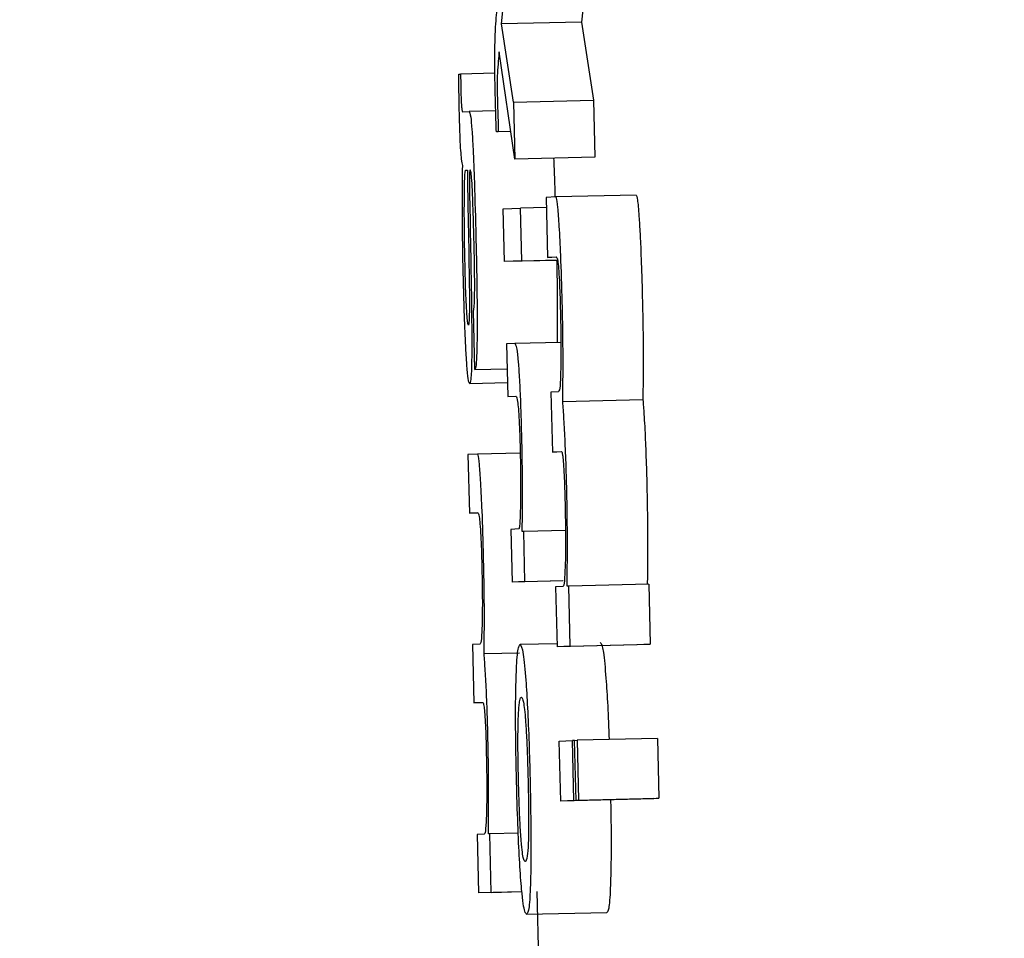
# Model space of a CAD drawing. Header units: inches. Extents: x 170 to 312, y 215 to 248.
# Tile 519 of 656: x 284.1453 to 284.1574, y 243.4704 to 243.4816. Entities that reach past the tile are written whole.
import ezdxf

# ---------------------------------------------------------------- set-up
doc = ezdxf.new("R2010")
doc.units = ezdxf.units.IN
doc.header["$LTSCALE"] = 0.25
doc.header["$MEASUREMENT"] = 0
doc.layers.add('ANNOTATIONS', color=1, linetype='Continuous')
doc.layers.add('MOTOR RH', color=7, linetype='Continuous')
doc.styles.add('ARIAL', font='arial.ttf', dxfattribs={"height": 0.09375})
doc.dimstyles.new('STANDARD$0', dxfattribs={"dimtxt": 0.09375, "dimasz": 0.09375, "dimexe": 0.03125, "dimexo": 0.046875, "dimgap": 0.09, "dimtad": 0, "dimtih": 1, "dimtoh": 1, "dimdec": 4, "dimzin": 0, "dimdsep": 46, "dimtxsty": 'ARIAL', "dimcen": 0.09, "dimadec": 0, "dimazin": 0, "dimtfac": 1, "dimtdec": 4, "dimtofl": 0, "dimtmove": 0, "dimatfit": 1, "dimfxl": 1, "dimtolj": 1, "dimtzin": 0, "dimarcsym": 0})

# ---------------------------------------------------------------- blocks, each defined once
blk = doc.blocks.new('*D63')
at = {"layer": 'ANNOTATIONS', "color": 0, "lineweight": -2, "transparency": 16777216}
for p, q in [((283.942864, 244.125047), (285.788826, 244.125047)), ((285.757576, 244.031297), (285.757576, 242.331666)), ((285.757576, 240.197174), (285.757576, 241.896805)), ((285.027051, 240.103424), (285.788826, 240.103424))]:
    blk.add_line(p, q, dxfattribs=at)
at = {"layer": 'ANNOTATIONS', "color": 0, "transparency": 16777216}
for points in [[(285.741951, 244.031297), (285.773201, 244.031297), (285.757576, 244.125047)], [(285.741951, 240.197174), (285.773201, 240.197174), (285.757576, 240.103424)]]:
    blk.add_solid(points, dxfattribs=at)
at = {"layer": 'defpoints', "color": 0, "transparency": 16777216}
for p in [(283.895989, 244.125047), (284.980176, 240.103424), (285.757576, 240.103424)]:
    blk.add_point(p, dxfattribs=at)
at = {"layer": 'ANNOTATIONS', "color": 0, "transparency": 16777216, "insert": (285.757576, 242.114236), "char_height": 0.09375, "attachment_point": 5, "style": 'ARIAL'}
blk.add_mtext('\\A1;OPENING\\PHEIGHT', dxfattribs=at)
blk = doc.blocks.new('*D64')
at = {"layer": 'ANNOTATIONS', "color": 0, "lineweight": -2, "transparency": 16777216}
for p, q in [((283.942864, 244.96103), (286.443815, 244.96103)), ((286.412565, 244.86728), (286.412565, 242.749657)), ((286.412565, 240.197174), (286.412565, 242.314797)), ((285.947395, 240.103424), (286.443815, 240.103424))]:
    blk.add_line(p, q, dxfattribs=at)
at = {"layer": 'ANNOTATIONS', "color": 0, "transparency": 16777216}
for points in [[(286.39694, 244.86728), (286.42819, 244.86728), (286.412565, 244.96103)], [(286.39694, 240.197174), (286.42819, 240.197174), (286.412565, 240.103424)]]:
    blk.add_solid(points, dxfattribs=at)
at = {"layer": 'defpoints', "color": 0, "transparency": 16777216}
for p in [(283.895989, 244.96103), (285.90052, 240.103424), (286.412565, 240.103424)]:
    blk.add_point(p, dxfattribs=at)
at = {"layer": 'ANNOTATIONS', "color": 0, "transparency": 16777216, "insert": (286.412565, 242.532227), "char_height": 0.09375, "attachment_point": 5, "style": 'ARIAL'}
blk.add_mtext('\\A1;TOTAL\\PHEIGHT', dxfattribs=at)

msp = doc.modelspace()

# ---------------------------------------------------------------- linework, layer by layer
at = {"layer": 'MOTOR RH'}
for p, q in [((284.151195, 243.481591), (284.151296, 243.482536)), ((284.152279, 243.482559), (284.152178, 243.481614)), ((284.152178, 243.481614), (284.151195, 243.481591)), ((284.151342, 243.48063), (284.151195, 243.481591)), ((284.152178, 243.481614), (284.152325, 243.480654)), ((284.151358, 243.479933), (284.151168, 243.481249)), ((284.150671, 243.480975), (284.150695, 243.480976)), ((284.151115, 243.480986), (284.150695, 243.480976)), ((284.151342, 243.48063), (284.152325, 243.480654)), ((284.151342, 243.48063), (284.151358, 243.479933)), ((284.152325, 243.480654), (284.152342, 243.479957)), ((284.150719, 243.480513), (284.150799, 243.480516)), ((284.151125, 243.480524), (284.150799, 243.480516)), ((284.15131, 243.480271), (284.151133, 243.480267)), ((284.151157, 243.480268), (284.151133, 243.480267)), ((284.151309, 243.480272), (284.151157, 243.480268)), ((284.152342, 243.479957), (284.151358, 243.479933)), ((284.150757, 243.479795), (284.150779, 243.479796)), ((284.151863, 243.479468), (284.151745, 243.479462)), ((284.152846, 243.479491), (284.151863, 243.479468)), ((284.150784, 243.479366), (284.150794, 243.478801)), ((284.150806, 243.479408), (284.150817, 243.478817)), ((284.151745, 243.479462), (284.151762, 243.478726)), ((284.151216, 243.47932), (284.151431, 243.47933)), ((284.151232, 243.478674), (284.151216, 243.47932)), ((284.151748, 243.479338), (284.151431, 243.47933)), ((284.151446, 243.478683), (284.151431, 243.47933)), ((284.151882, 243.478689), (284.151232, 243.478674)), ((284.151446, 243.478683), (284.151232, 243.478674)), ((284.151446, 243.478683), (284.151881, 243.478694)), ((284.151762, 243.478726), (284.151868, 243.478731)), ((284.151869, 243.478729), (284.151762, 243.478726)), ((284.150868, 243.477348), (284.150851, 243.478066)), ((284.15188, 243.477799), (284.151877, 243.477681)), ((284.151361, 243.477668), (284.151256, 243.477664)), ((284.151256, 243.477664), (284.151272, 243.477017)), ((284.151925, 243.477682), (284.151361, 243.477668)), ((284.150868, 243.477348), (284.151263, 243.477357)), ((284.151268, 243.477187), (284.150806, 243.477176)), ((284.151892, 243.477077), (284.151802, 243.477073)), ((284.151802, 243.477073), (284.15182, 243.476337)), ((284.151272, 243.477017), (284.151373, 243.477022)), ((284.15293, 243.476977), (284.151947, 243.476954)), ((284.15182, 243.476337), (284.151932, 243.476342)), ((284.151932, 243.47634), (284.15182, 243.476337)), ((284.1509, 243.476312), (284.150785, 243.476306)), ((284.150785, 243.476306), (284.150802, 243.475588)), ((284.151421, 243.476324), (284.1509, 243.476312)), ((284.150802, 243.475588), (284.150905, 243.475593)), ((284.150906, 243.475591), (284.150802, 243.475588)), ((284.151409, 243.475393), (284.151311, 243.475388)), ((284.151311, 243.475388), (284.151326, 243.474742)), ((284.151468, 243.475362), (284.151449, 243.475361)), ((284.15198, 243.475374), (284.151468, 243.475362)), ((284.151483, 243.474749), (284.151468, 243.475362)), ((284.15195, 243.474756), (284.151326, 243.474742)), ((284.151483, 243.474749), (284.151952, 243.47476)), ((284.151483, 243.474749), (284.151326, 243.474742)), ((284.15195, 243.474689), (284.151859, 243.474684)), ((284.151859, 243.474684), (284.151877, 243.473948)), ((284.15202, 243.474692), (284.152001, 243.474691)), ((284.153003, 243.474715), (284.15202, 243.474692)), ((284.152037, 243.473956), (284.15202, 243.474692)), ((284.153003, 243.474715), (284.153021, 243.473979)), ((284.150929, 243.47398), (284.15084, 243.473976)), ((284.15084, 243.473976), (284.150858, 243.473258)), ((284.151876, 243.473985), (284.151424, 243.473974)), ((284.15286, 243.473972), (284.151877, 243.473948)), ((284.152037, 243.473956), (284.151877, 243.473948)), ((284.152037, 243.473956), (284.153021, 243.473979)), ((284.153021, 243.473979), (284.15286, 243.473972)), ((284.151417, 243.473869), (284.150982, 243.473859)), ((284.150858, 243.473258), (284.150967, 243.473263)), ((284.150968, 243.47326), (284.150858, 243.473258)), ((284.153108, 243.472824), (284.152125, 243.4728)), ((284.153108, 243.472824), (284.153126, 243.472088)), ((284.151905, 243.472791), (284.152065, 243.472798)), ((284.151922, 243.472054), (284.151905, 243.472791)), ((284.152093, 243.472799), (284.152065, 243.472798)), ((284.152083, 243.472062), (284.152065, 243.472798)), ((284.152093, 243.472799), (284.152125, 243.4728)), ((284.152111, 243.472063), (284.152093, 243.472799)), ((284.152125, 243.4728), (284.152142, 243.472065)), ((284.152906, 243.472078), (284.151922, 243.472054)), ((284.152083, 243.472062), (284.151922, 243.472054)), ((284.152083, 243.472062), (284.153066, 243.472085)), ((284.153094, 243.472087), (284.152111, 243.472063)), ((284.152142, 243.472065), (284.152111, 243.472063)), ((284.152142, 243.472065), (284.153126, 243.472088)), ((284.153066, 243.472085), (284.152906, 243.472078)), ((284.153066, 243.472086), (284.153066, 243.472085)), ((284.153126, 243.472088), (284.153094, 243.472087)), ((284.150985, 243.47165), (284.150896, 243.471645)), ((284.150896, 243.471645), (284.150914, 243.470927)), ((284.151053, 243.471652), (284.151035, 243.471652)), ((284.151402, 243.471661), (284.151053, 243.471652)), ((284.15107, 243.470934), (284.151053, 243.471652)), ((284.151448, 243.47094), (284.150914, 243.470927)), ((284.15107, 243.470934), (284.150914, 243.470927)), ((284.15107, 243.470934), (284.151447, 243.470943)), ((284.15163, 243.470944), (284.151651, 243.469999)), ((284.151504, 243.470665), (284.152487, 243.470688))]:
    msp.add_line(p, q, dxfattribs=at)
for points, knots in [([(284.151115, 243.48128), (284.151116, 243.481341), (284.151122, 243.481567), (284.151133, 243.481679), (284.151141, 243.48176)], [0, 0, 0, 0, 0.269443, 1, 1, 1, 1]), ([(284.151119, 243.480745), (284.151117, 243.480828), (284.151114, 243.480995), (284.151114, 243.481171), (284.151115, 243.481257), (284.151115, 243.48128)], [0, 0, 0, 0, 0.420511, 0.842073, 1, 1, 1, 1]), ([(284.151168, 243.481249), (284.151164, 243.481214), (284.151156, 243.481142), (284.151149, 243.481035), (284.151145, 243.480981)], [0, 0, 0, 0, 0.49822, 1, 1, 1, 1]), ([(284.150679, 243.4805), (284.150678, 243.480561), (284.150675, 243.480721), (284.150672, 243.480878), (284.150671, 243.480975)], [0, 0, 0, 0, 0.38157, 1, 1, 1, 1]), ([(284.150695, 243.480976), (284.150695, 243.480942), (284.150695, 243.480889), (284.150696, 243.480812), (284.150697, 243.480772), (284.150698, 243.480751)], [0, 0, 0, 0, 0.4874402, 0.7417485, 1, 1, 1, 1]), ([(284.151145, 243.480981), (284.151144, 243.480949), (284.151143, 243.480895), (284.151143, 243.480773), (284.151145, 243.480693), (284.151145, 243.480651)], [0, 0, 0, 0, 0.413306, 0.692895, 1, 1, 1, 1]), ([(284.150698, 243.480751), (284.150698, 243.480726), (284.1507, 243.480681), (284.150702, 243.480621), (284.150706, 243.480571), (284.150712, 243.480519), (284.150716, 243.480515), (284.150719, 243.480513)], [0, 0, 0, 0, 0.139571, 0.255966, 0.371698, 0.556552, 1, 1, 1, 1]), ([(284.151133, 243.480267), (284.15113, 243.480345), (284.151125, 243.480503), (284.151121, 243.480664), (284.151119, 243.480745)], [0, 0, 0, 0, 0.498762, 1, 1, 1, 1]), ([(284.151145, 243.480651), (284.151146, 243.480624), (284.151148, 243.480571), (284.15115, 243.480491), (284.151152, 243.480439), (284.151153, 243.480413)], [0, 0, 0, 0, 0.337193, 0.667979, 1, 1, 1, 1]), ([(284.15072, 243.479854), (284.150716, 243.479872), (284.150708, 243.479902), (284.150697, 243.480029), (284.150689, 243.48018), (284.150683, 243.480344), (284.150681, 243.480451), (284.150679, 243.4805)], [0, 0, 0, 0, 0.319021, 0.503541, 0.689462, 0.856268, 1, 1, 1, 1]), ([(284.150799, 243.480516), (284.150805, 243.480506), (284.150816, 243.480488), (284.150833, 243.480306), (284.150849, 243.48003), (284.150867, 243.479575), (284.150876, 243.4792), (284.150882, 243.478974)], [0, 0, 0, 0, 0.20816, 0.351389, 0.494889, 0.694219, 1, 1, 1, 1]), ([(284.151153, 243.480413), (284.151153, 243.480394), (284.151155, 243.480346), (284.151156, 243.480297), (284.151157, 243.480268)], [0, 0, 0, 0, 0.388311, 1, 1, 1, 1]), ([(284.150728, 243.478472), (284.150725, 243.478612), (284.150718, 243.478942), (284.150715, 243.479437), (284.150719, 243.479714), (284.15072, 243.479854)], [0, 0, 0, 0, 0.267146, 0.629588, 1, 1, 1, 1]), ([(284.151835, 243.479945), (284.151839, 243.479855), (284.151846, 243.479705), (284.15185, 243.479536), (284.151852, 243.479467)], [0, 0, 0, 0, 0.593575, 1, 1, 1, 1]), ([(284.150743, 243.479664), (284.150745, 243.479694), (284.150747, 243.479766), (284.150753, 243.479794), (284.150757, 243.479795), (284.150757, 243.479795)], [0, 0, 0, 0, 0.368549, 0.910282, 1, 1, 1, 1]), ([(284.150779, 243.479796), (284.150779, 243.479728), (284.15078, 243.479589), (284.150782, 243.479441), (284.150784, 243.479366)], [0, 0, 0, 0, 0.495429, 1, 1, 1, 1]), ([(284.150812, 243.479802), (284.15081, 243.479797), (284.150806, 243.479789), (284.150803, 243.479729), (284.150803, 243.47969), (284.150803, 243.479675)], [0, 0, 0, 0, 0.5607002, 0.835671, 1, 1, 1, 1]), ([(284.150858, 243.47895), (284.150855, 243.479091), (284.150849, 243.479301), (284.150839, 243.479559), (284.15083, 243.479705), (284.15082, 243.47979), (284.150815, 243.479798), (284.150812, 243.479802)], [0, 0, 0, 0, 0.342639, 0.509567, 0.678224, 0.824016, 1, 1, 1, 1]), ([(284.15074, 243.479244), (284.15074, 243.479322), (284.15074, 243.479482), (284.150742, 243.479603), (284.150743, 243.479664)], [0, 0, 0, 0, 0.48964, 1, 1, 1, 1]), ([(284.150803, 243.479675), (284.150803, 243.479651), (284.150803, 243.479602), (284.150804, 243.479511), (284.150805, 243.479445), (284.150806, 243.479408)], [0, 0, 0, 0, 0.30136, 0.603397, 1, 1, 1, 1]), ([(284.151905, 243.479108), (284.1519, 243.479192), (284.151888, 243.479362), (284.151873, 243.479457), (284.151866, 243.479465), (284.151863, 243.479468)], [0, 0, 0, 0, 0.39448, 0.789652, 1, 1, 1, 1]), ([(284.152846, 243.479491), (284.152852, 243.47948), (284.152863, 243.479459), (284.152878, 243.479294), (284.152887, 243.479164), (284.152889, 243.479131)], [0, 0, 0, 0, 0.425526, 0.853598, 1, 1, 1, 1]), ([(284.150749, 243.478623), (284.150747, 243.478702), (284.150742, 243.478918), (284.150741, 243.479118), (284.15074, 243.479244)], [0, 0, 0, 0, 0.3641032, 1, 1, 1, 1]), ([(284.151941, 243.47817), (284.151936, 243.478372), (284.151926, 243.47872), (284.151912, 243.478993), (284.151905, 243.479108)], [0, 0, 0, 0, 0.582423, 1, 1, 1, 1]), ([(284.152889, 243.479131), (284.152893, 243.479055), (284.152903, 243.47887), (284.152915, 243.478537), (284.152922, 243.478296), (284.152924, 243.478193)], [0, 0, 0, 0, 0.287815, 0.699196, 1, 1, 1, 1]), ([(284.150851, 243.478066), (284.150854, 243.478075), (284.15086, 243.478091), (284.150866, 243.478206), (284.150868, 243.47838), (284.150865, 243.478637), (284.150861, 243.478837), (284.150858, 243.47895)], [0, 0, 0, 0, 0.224896, 0.383624, 0.543, 0.741942, 1, 1, 1, 1]), ([(284.150882, 243.478974), (284.150885, 243.478839), (284.150893, 243.478493), (284.150898, 243.47807), (284.150897, 243.477838), (284.150897, 243.477776)], [0, 0, 0, 0, 0.319233, 0.817081, 1, 1, 1, 1]), ([(284.150794, 243.478801), (284.150796, 243.478675), (284.1508, 243.478463), (284.150803, 243.478205), (284.150802, 243.478097), (284.150802, 243.478059)], [0, 0, 0, 0, 0.486325, 0.816716, 1, 1, 1, 1]), ([(284.150817, 243.478817), (284.15082, 243.478636), (284.150827, 243.478271), (284.15083, 243.477925), (284.150832, 243.47775)], [0, 0, 0, 0, 0.495893, 1, 1, 1, 1]), ([(284.150768, 243.478095), (284.150764, 243.478165), (284.150756, 243.478326), (284.150751, 243.478516), (284.150749, 243.478623)], [0, 0, 0, 0, 0.437624, 1, 1, 1, 1]), ([(284.151868, 243.478731), (284.151874, 243.478724), (284.151883, 243.478715), (284.151896, 243.4786), (284.151905, 243.478453), (284.151914, 243.478256), (284.151917, 243.478116), (284.151919, 243.478039)], [0, 0, 0, 0, 0.3323616, 0.5021047, 0.6735022, 0.8202737, 1, 1, 1, 1]), ([(284.151872, 243.478689), (284.151873, 243.478657), (284.151878, 243.478414), (284.151881, 243.478094), (284.15188, 243.477862), (284.15188, 243.477799)], [0, 0, 0, 0, 0.100619, 0.758468, 1, 1, 1, 1]), ([(284.150763, 243.477527), (284.150759, 243.477603), (284.150749, 243.477793), (284.150737, 243.478129), (284.150731, 243.478372), (284.150728, 243.478472)], [0, 0, 0, 0, 0.285318, 0.706036, 1, 1, 1, 1]), ([(284.151951, 243.477545), (284.15195, 243.477625), (284.151949, 243.477824), (284.151944, 243.47804), (284.151941, 243.47817)], [0, 0, 0, 0, 0.400589, 1, 1, 1, 1]), ([(284.152924, 243.478193), (284.152926, 243.478107), (284.152931, 243.477892), (284.152933, 243.47769), (284.152934, 243.477569)], [0, 0, 0, 0, 0.3995731, 1, 1, 1, 1]), ([(284.15079, 243.477895), (284.150786, 243.477902), (284.150781, 243.477914), (284.150773, 243.478007), (284.150769, 243.478073), (284.150768, 243.478095)], [0, 0, 0, 0, 0.491679, 0.824829, 1, 1, 1, 1]), ([(284.150802, 243.478059), (284.150801, 243.478019), (284.150799, 243.477938), (284.150794, 243.477898), (284.150791, 243.477895), (284.15079, 243.477895)], [0, 0, 0, 0, 0.412585, 0.826285, 1, 1, 1, 1]), ([(284.151919, 243.478039), (284.151921, 243.477943), (284.151925, 243.477751), (284.151926, 243.477522), (284.151924, 243.477408), (284.151923, 243.477362)], [0, 0, 0, 0, 0.373232, 0.7457817, 1, 1, 1, 1]), ([(284.150897, 243.477776), (284.150895, 243.477684), (284.150892, 243.477501), (284.150881, 243.477367), (284.150872, 243.477354), (284.150868, 243.477348)], [0, 0, 0, 0, 0.344061, 0.688312, 1, 1, 1, 1]), ([(284.150832, 243.47775), (284.150832, 243.477688), (284.150832, 243.477518), (284.150828, 243.477401), (284.150826, 243.477327)], [0, 0, 0, 0, 0.371756, 1, 1, 1, 1]), ([(284.151446, 243.476496), (284.151442, 243.476649), (284.151435, 243.476907), (284.15142, 243.477236), (284.151404, 243.477472), (284.151383, 243.477645), (284.151369, 243.477659), (284.151361, 243.477668)], [0, 0, 0, 0, 0.212997, 0.361202, 0.509803, 0.704478, 1, 1, 1, 1]), ([(284.151947, 243.476954), (284.151948, 243.477041), (284.151951, 243.477219), (284.151951, 243.477436), (284.151951, 243.477545)], [0, 0, 0, 0, 0.4945231, 1, 1, 1, 1]), ([(284.152934, 243.477569), (284.152934, 243.477486), (284.152934, 243.477267), (284.152931, 243.477088), (284.15293, 243.476977)], [0, 0, 0, 0, 0.37718, 1, 1, 1, 1]), ([(284.150806, 243.477176), (284.1508, 243.477187), (284.150789, 243.477206), (284.150774, 243.47736), (284.150766, 243.477485), (284.150763, 243.477527)], [0, 0, 0, 0, 0.445945, 0.81271, 1, 1, 1, 1]), ([(284.150826, 243.477327), (284.150824, 243.477291), (284.150819, 243.477195), (284.150811, 243.477184), (284.150806, 243.477176)], [0, 0, 0, 0, 0.37761, 1, 1, 1, 1]), ([(284.151923, 243.477362), (284.151921, 243.477299), (284.151917, 243.477144), (284.151904, 243.477086), (284.151895, 243.47708), (284.151892, 243.477077)], [0, 0, 0, 0, 0.313969, 0.776618, 1, 1, 1, 1]), ([(284.151373, 243.477022), (284.15138, 243.477013), (284.15139, 243.477), (284.151405, 243.476845), (284.151414, 243.476692), (284.151421, 243.476512), (284.151424, 243.476392), (284.151425, 243.476334)], [0, 0, 0, 0, 0.413378, 0.56896, 0.725661, 0.865842, 1, 1, 1, 1]), ([(284.151977, 243.47646), (284.151972, 243.476559), (284.151963, 243.476756), (284.151952, 243.476888), (284.151947, 243.476954)], [0, 0, 0, 0, 0.5035474, 1, 1, 1, 1]), ([(284.15293, 243.476977), (284.152934, 243.476922), (284.152945, 243.476791), (284.152955, 243.476596), (284.15296, 243.476483)], [0, 0, 0, 0, 0.421243, 1, 1, 1, 1]), ([(284.151454, 243.475931), (284.151454, 243.476006), (284.151452, 243.476186), (284.151448, 243.476382), (284.151446, 243.476496)], [0, 0, 0, 0, 0.4161266, 1, 1, 1, 1]), ([(284.151996, 243.475892), (284.151994, 243.475966), (284.151989, 243.476162), (284.151982, 243.476345), (284.151977, 243.47646)], [0, 0, 0, 0, 0.3742204, 1, 1, 1, 1]), ([(284.15296, 243.476483), (284.152963, 243.476416), (284.15297, 243.476236), (284.152976, 243.476039), (284.152979, 243.475916)], [0, 0, 0, 0, 0.374173, 1, 1, 1, 1]), ([(284.151425, 243.476334), (284.151427, 243.476247), (284.15143, 243.476074), (284.151431, 243.475837), (284.151429, 243.475713), (284.151428, 243.475649)], [0, 0, 0, 0, 0.32428, 0.647973, 1, 1, 1, 1]), ([(284.151932, 243.476342), (284.151936, 243.476337), (284.151943, 243.476328), (284.151954, 243.476231), (284.151962, 243.476102), (284.15197, 243.475923), (284.151973, 243.475793), (284.151975, 243.475719)], [0, 0, 0, 0, 0.303879, 0.475174, 0.648115, 0.796855, 1, 1, 1, 1]), ([(284.150941, 243.475961), (284.150936, 243.476043), (284.150925, 243.476208), (284.15091, 243.476301), (284.150903, 243.476309), (284.1509, 243.476312)], [0, 0, 0, 0, 0.394277, 0.789568, 1, 1, 1, 1]), ([(284.150976, 243.475046), (284.150971, 243.475243), (284.150962, 243.475582), (284.150947, 243.475849), (284.150941, 243.475961)], [0, 0, 0, 0, 0.58279, 1, 1, 1, 1]), ([(284.151449, 243.475361), (284.151451, 243.475444), (284.151454, 243.475612), (284.151454, 243.475824), (284.151454, 243.475931)], [0, 0, 0, 0, 0.493511, 1, 1, 1, 1]), ([(284.152001, 243.474691), (284.152003, 243.474897), (284.152007, 243.475213), (284.152001, 243.475668), (284.151997, 243.475853), (284.151996, 243.475892)], [0, 0, 0, 0, 0.595345, 0.915042, 1, 1, 1, 1]), ([(284.152979, 243.475916), (284.152982, 243.475765), (284.152989, 243.475421), (284.152988, 243.475021), (284.152985, 243.474799), (284.152984, 243.474715)], [0, 0, 0, 0, 0.328159, 0.745199, 1, 1, 1, 1]), ([(284.151428, 243.475649), (284.151425, 243.475563), (284.151421, 243.475423), (284.151412, 243.475401), (284.151409, 243.475393)], [0, 0, 0, 0, 0.610929, 1, 1, 1, 1]), ([(284.151975, 243.475719), (284.151977, 243.475621), (284.151981, 243.475426), (284.151981, 243.475187), (284.15198, 243.475068), (284.151979, 243.475017)], [0, 0, 0, 0, 0.363593, 0.727117, 1, 1, 1, 1]), ([(284.150905, 243.475593), (284.150911, 243.475587), (284.150919, 243.475577), (284.150932, 243.475465), (284.150942, 243.475323), (284.15095, 243.475129), (284.150953, 243.474993), (284.150955, 243.474918)], [0, 0, 0, 0, 0.3323, 0.501956, 0.67331, 0.82035, 1, 1, 1, 1]), ([(284.150986, 243.474437), (284.150985, 243.474515), (284.150984, 243.474709), (284.150979, 243.47492), (284.150976, 243.475046)], [0, 0, 0, 0, 0.403504, 1, 1, 1, 1]), ([(284.151979, 243.475017), (284.151977, 243.474954), (284.151973, 243.474803), (284.151963, 243.474703), (284.151954, 243.474693), (284.15195, 243.474689)], [0, 0, 0, 0, 0.301562, 0.733472, 1, 1, 1, 1]), ([(284.150955, 243.474918), (284.150957, 243.474824), (284.150961, 243.474637), (284.150961, 243.474413), (284.15096, 243.474303), (284.150959, 243.474258)], [0, 0, 0, 0, 0.373163, 0.74641, 1, 1, 1, 1]), ([(284.150982, 243.473859), (284.150983, 243.473945), (284.150986, 243.474118), (284.150986, 243.47433), (284.150986, 243.474437)], [0, 0, 0, 0, 0.494425, 1, 1, 1, 1]), ([(284.150959, 243.474258), (284.150957, 243.474196), (284.150952, 243.474044), (284.15094, 243.473989), (284.150932, 243.473982), (284.150929, 243.47398)], [0, 0, 0, 0, 0.314205, 0.776798, 1, 1, 1, 1]), ([(284.151374, 243.473514), (284.151377, 243.473596), (284.151384, 243.473822), (284.151403, 243.473954), (284.151418, 243.473969), (284.151424, 243.473974)], [0, 0, 0, 0, 0.264152, 0.726653, 1, 1, 1, 1]), ([(284.151424, 243.473974), (284.151437, 243.473961), (284.151458, 243.473936), (284.151483, 243.47366), (284.151494, 243.473539)], [0, 0, 0, 0, 0.564857, 1, 1, 1, 1]), ([(284.152407, 243.473998), (284.15242, 243.473984), (284.152442, 243.473961), (284.152467, 243.473683), (284.152477, 243.473563)], [0, 0, 0, 0, 0.564783, 1, 1, 1, 1]), ([(284.151012, 243.473377), (284.151007, 243.473474), (284.150997, 243.473666), (284.150987, 243.473795), (284.150982, 243.473859)], [0, 0, 0, 0, 0.5030359, 1, 1, 1, 1]), ([(284.152477, 243.473563), (284.152485, 243.473456), (284.152499, 243.473249), (284.15251, 243.472953), (284.152515, 243.472808)], [0, 0, 0, 0, 0.513218, 1, 1, 1, 1]), ([(284.15138, 243.472317), (284.151376, 243.472489), (284.151369, 243.472835), (284.151368, 243.473249), (284.151372, 243.473439), (284.151374, 243.473514)], [0, 0, 0, 0, 0.374286, 0.750868, 1, 1, 1, 1]), ([(284.151494, 243.473539), (284.151501, 243.473432), (284.151516, 243.473218), (284.151534, 243.472777), (284.151542, 243.472471), (284.151546, 243.472325)], [0, 0, 0, 0, 0.341612, 0.683955, 1, 1, 1, 1]), ([(284.15103, 243.472824), (284.151028, 243.472896), (284.151023, 243.473087), (284.151016, 243.473266), (284.151012, 243.473377)], [0, 0, 0, 0, 0.37715, 1, 1, 1, 1]), ([(284.151401, 243.473043), (284.151404, 243.47311), (284.151413, 243.473296), (284.151429, 243.473325), (284.151439, 243.473327), (284.15144, 243.473328)], [0, 0, 0, 0, 0.333394, 0.921915, 1, 1, 1, 1]), ([(284.15144, 243.473328), (284.151446, 243.473322), (284.15146, 243.47331), (284.151477, 243.4732), (284.151487, 243.47308), (284.151489, 243.473064)], [0, 0, 0, 0, 0.40899, 0.922363, 1, 1, 1, 1]), ([(284.150967, 243.473263), (284.150971, 243.473257), (284.150978, 243.473249), (284.150989, 243.473155), (284.150997, 243.473028), (284.151004, 243.472854), (284.151008, 243.472727), (284.151009, 243.472654)], [0, 0, 0, 0, 0.303698, 0.47493, 0.647773, 0.796734, 1, 1, 1, 1]), ([(284.151489, 243.473064), (284.151493, 243.473001), (284.151502, 243.472876), (284.151514, 243.472605), (284.151519, 243.472413), (284.151522, 243.47232)], [0, 0, 0, 0, 0.339238, 0.680252, 1, 1, 1, 1]), ([(284.151404, 243.472318), (284.151402, 243.472417), (284.151398, 243.472614), (284.151397, 243.472868), (284.1514, 243.472987), (284.151401, 243.473043)], [0, 0, 0, 0, 0.347819, 0.69749, 1, 1, 1, 1]), ([(284.151035, 243.471652), (284.151037, 243.471852), (284.15104, 243.472161), (284.151035, 243.472605), (284.15103, 243.472786), (284.15103, 243.472824)], [0, 0, 0, 0, 0.594994, 0.915027, 1, 1, 1, 1]), ([(284.151009, 243.472654), (284.151011, 243.472559), (284.151015, 243.472369), (284.151016, 243.472136), (284.151014, 243.472019), (284.151013, 243.471969)], [0, 0, 0, 0, 0.363096, 0.726884, 1, 1, 1, 1]), ([(284.151431, 243.471119), (284.151423, 243.471235), (284.151408, 243.471467), (284.151391, 243.471908), (284.151383, 243.472197), (284.15138, 243.472317)], [0, 0, 0, 0, 0.368159, 0.738048, 1, 1, 1, 1]), ([(284.151436, 243.471591), (284.151431, 243.471662), (284.151421, 243.471806), (284.15141, 243.472077), (284.151406, 243.472252), (284.151404, 243.472318)], [0, 0, 0, 0, 0.381744, 0.7666712, 1, 1, 1, 1]), ([(284.151522, 243.47232), (284.151524, 243.472188), (284.151529, 243.471966), (284.151529, 243.471698), (284.151524, 243.471495), (284.15151, 243.471335), (284.151496, 243.47132), (284.151487, 243.471311)], [0, 0, 0, 0, 0.191723, 0.321492, 0.451218, 0.660083, 1, 1, 1, 1]), ([(284.151546, 243.472325), (284.151549, 243.472142), (284.151557, 243.471776), (284.151558, 243.471361), (284.151554, 243.471177), (284.151553, 243.471114)], [0, 0, 0, 0, 0.3956263, 0.7946026, 1, 1, 1, 1]), ([(284.152534, 243.472069), (284.152536, 243.471981), (284.152541, 243.471711), (284.152541, 243.471384), (284.152537, 243.4712), (284.152536, 243.471138)], [0, 0, 0, 0, 0.239556, 0.741549, 1, 1, 1, 1]), ([(284.151013, 243.471969), (284.151011, 243.471908), (284.151007, 243.471761), (284.150997, 243.471663), (284.150988, 243.471653), (284.150985, 243.47165)], [0, 0, 0, 0, 0.301586, 0.733489, 1, 1, 1, 1]), ([(284.151487, 243.471311), (284.151481, 243.471315), (284.151467, 243.471326), (284.151449, 243.471429), (284.151438, 243.471568), (284.151436, 243.471591)], [0, 0, 0, 0, 0.374903, 0.897172, 1, 1, 1, 1]), ([(284.152536, 243.471138), (284.152533, 243.471055), (284.152526, 243.470835), (284.152508, 243.470707), (284.152493, 243.470693), (284.152487, 243.470688)], [0, 0, 0, 0, 0.2711186, 0.7272654, 1, 1, 1, 1]), ([(284.151504, 243.470665), (284.151497, 243.470671), (284.151478, 243.470688), (284.151452, 243.470849), (284.151435, 243.471068), (284.151431, 243.471119)], [0, 0, 0, 0, 0.332295, 0.84454, 1, 1, 1, 1]), ([(284.151553, 243.471114), (284.15155, 243.471032), (284.151543, 243.470811), (284.151525, 243.470683), (284.15151, 243.47067), (284.151504, 243.470665)], [0, 0, 0, 0, 0.271098, 0.727304, 1, 1, 1, 1])]:
    msp.add_open_spline(points, degree=3, knots=knots, dxfattribs=at)

# ---------------------------------------------------------------- dimensions: what is measured, and where the dimension line sits
at = {"layer": 'ANNOTATIONS'}
for base, p1, p2, text, picture, middle in [((286.412565, 240.103424), (283.895989, 244.96103), (285.90052, 240.103424), 'TOTAL\\PHEIGHT', '*D64', (286.412565, 242.532227)), ((285.757576, 240.103424), (283.895989, 244.125047), (284.980176, 240.103424), 'OPENING\\PHEIGHT', '*D63', (285.757576, 242.114236))]:
    dim = msp.add_linear_dim(base=base, p1=p1, p2=p2, angle=90, text=text, dimstyle='STANDARD$0', dxfattribs=at)
    dim.commit()
    dim.dimension.update_dxf_attribs({"geometry": picture, "text_midpoint": middle})

doc.saveas('drawing.dxf')
